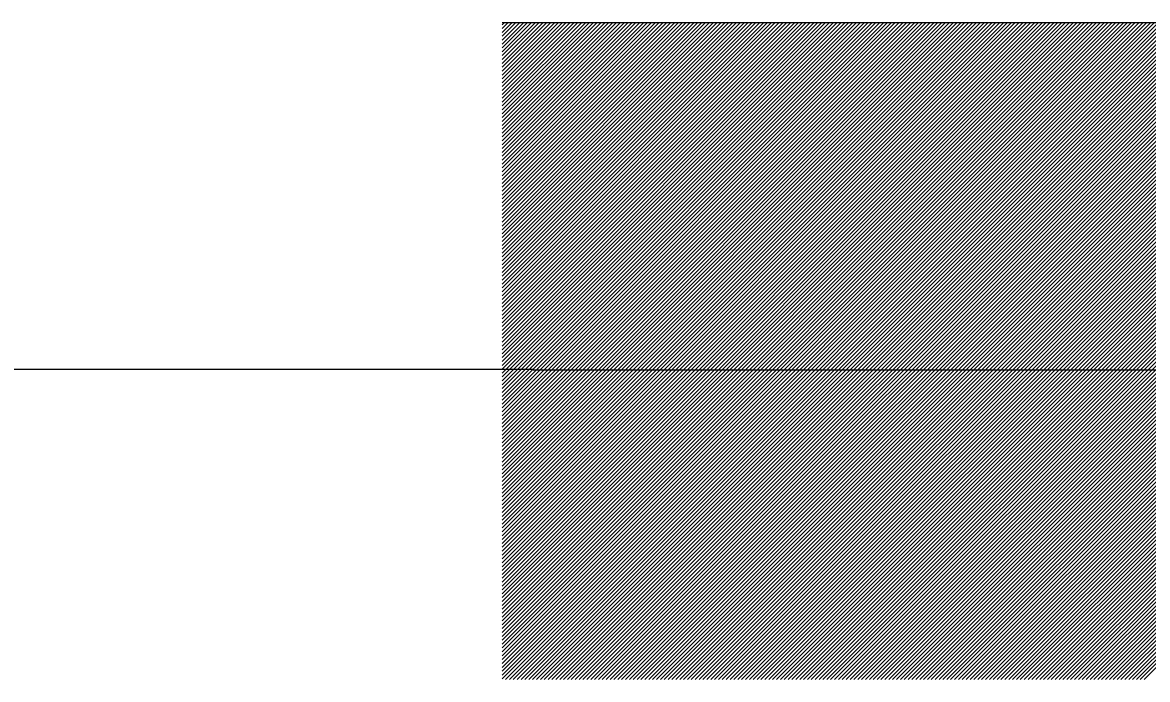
# Model space of a CAD drawing. Extents: x -28 to 822, y 61 to 665.
# Drawn here: x 472.96 to 478.1, y 191.49 to 194.49 of the extents above; entities that cross this region are included whole.
import ezdxf

# ---------------------------------------------------------------- set-up
doc = ezdxf.new("R2010")
doc.units = 0

# ---------------------------------------------------------------- blocks, each defined once
blk = doc.blocks.new('_X11')
for p, q in [((347.3356, 431.552), (350.3331, 434.5495)), ((347.3356, 431.5697), (350.3154, 434.5495)), ((347.3356, 431.5874), (350.2977, 434.5495)), ((347.3356, 431.605), (350.2801, 434.5495)), ((347.3356, 431.6227), (350.2624, 434.5495)), ((347.3356, 431.6404), (350.2447, 434.5495)), ((347.3356, 431.6581), (350.227, 434.5495)), ((347.3356, 431.6758), (350.2094, 434.5495)), ((347.3356, 431.6934), (350.1917, 434.5495)), ((347.3356, 431.7111), (350.174, 434.5495)), ((347.3356, 431.7288), (350.1563, 434.5495)), ((347.3356, 431.7465), (350.1386, 434.5495)), ((347.3356, 431.7641), (350.121, 434.5495)), ((347.3356, 431.7818), (350.1033, 434.5495)), ((347.3356, 431.7995), (350.0856, 434.5495)), ((347.3356, 431.8172), (350.0679, 434.5495)), ((347.3356, 431.8349), (350.0503, 434.5495)), ((347.3356, 431.8525), (350.0326, 434.5495)), ((347.3356, 431.8702), (350.0149, 434.5495)), ((347.3356, 431.8879), (349.9972, 434.5495)), ((347.3356, 431.9056), (349.9795, 434.5495)), ((347.3356, 431.9232), (349.9619, 434.5495)), ((347.3356, 431.9409), (349.9442, 434.5495)), ((347.3356, 431.9586), (349.9265, 434.5495)), ((347.3356, 431.9763), (349.9088, 434.5495)), ((347.3356, 431.994), (349.8912, 434.5495)), ((347.3356, 432.0116), (349.8735, 434.5495)), ((347.3356, 432.0293), (349.8558, 434.5495)), ((347.3356, 432.047), (349.8381, 434.5495)), ((347.3356, 432.0647), (349.8204, 434.5495)), ((347.3356, 432.0823), (349.8028, 434.5495)), ((347.3356, 432.1), (349.7851, 434.5495)), ((347.3356, 432.1177), (349.7674, 434.5495)), ((347.3356, 432.1354), (349.7497, 434.5495)), ((347.3356, 432.1531), (349.7321, 434.5495)), ((347.3356, 432.1707), (349.7144, 434.5495)), ((347.3356, 432.1884), (349.6967, 434.5495)), ((347.3356, 432.2061), (349.679, 434.5495)), ((347.3356, 432.2238), (349.6613, 434.5495)), ((347.3356, 432.2414), (349.6437, 434.5495)), ((347.3356, 432.2591), (349.626, 434.5495)), ((347.3356, 432.2768), (349.6083, 434.5495)), ((347.3356, 432.2945), (349.5906, 434.5495)), ((347.3356, 432.3122), (349.573, 434.5495)), ((347.3356, 432.3298), (349.5553, 434.5495)), ((347.3356, 432.3475), (349.5376, 434.5495)), ((347.3356, 432.3652), (349.5199, 434.5495)), ((347.3356, 432.3829), (349.5022, 434.5495)), ((347.3356, 432.4005), (349.4846, 434.5495)), ((347.3356, 432.4182), (349.4669, 434.5495)), ((347.3356, 432.4359), (349.4492, 434.5495)), ((347.3356, 432.4536), (349.4315, 434.5495)), ((347.3356, 432.4712), (349.4139, 434.5495)), ((347.3356, 432.4889), (349.3962, 434.5495)), ((347.3356, 432.5066), (349.3785, 434.5495)), ((347.3356, 432.5243), (349.3608, 434.5495)), ((347.3356, 432.542), (349.3431, 434.5495)), ((347.3356, 432.5596), (349.3255, 434.5495)), ((347.3356, 432.5773), (349.3078, 434.5495)), ((347.3356, 432.595), (349.2901, 434.5495)), ((347.3356, 432.6127), (349.2724, 434.5495)), ((347.3356, 432.6303), (349.2548, 434.5495)), ((347.3356, 432.648), (349.2371, 434.5495)), ((347.3356, 432.6657), (349.2194, 434.5495)), ((347.3356, 432.6834), (349.2017, 434.5495)), ((347.3356, 432.7011), (349.1841, 434.5495)), ((347.3356, 432.7187), (349.1664, 434.5495)), ((347.3356, 432.7364), (349.1487, 434.5495)), ((347.3356, 432.7541), (349.131, 434.5495)), ((347.3356, 432.7718), (349.1133, 434.5495)), ((347.3356, 432.7894), (349.0957, 434.5495)), ((347.3356, 432.8071), (349.078, 434.5495)), ((347.3356, 432.8248), (349.0603, 434.5495)), ((347.3356, 432.8425), (349.0426, 434.5495)), ((347.3356, 432.8602), (349.025, 434.5495)), ((347.3356, 432.8778), (349.0073, 434.5495)), ((347.3356, 432.8955), (348.9896, 434.5495)), ((347.3356, 432.9132), (348.9719, 434.5495)), ((347.3356, 432.9309), (348.9542, 434.5495)), ((347.3356, 432.9485), (348.9366, 434.5495)), ((347.3356, 432.9662), (348.9189, 434.5495)), ((347.3356, 432.9839), (348.9012, 434.5495)), ((347.3356, 433.0016), (348.8835, 434.5495)), ((347.3356, 433.0193), (348.8659, 434.5495)), ((347.3356, 433.0369), (348.8482, 434.5495)), ((347.3356, 433.0546), (348.8305, 434.5495)), ((347.3356, 433.0723), (348.8128, 434.5495)), ((347.3356, 433.09), (348.7951, 434.5495)), ((347.3356, 433.1076), (348.7775, 434.5495)), ((347.3356, 433.1253), (348.7598, 434.5495)), ((347.3356, 433.143), (348.7421, 434.5495)), ((347.3356, 433.1607), (348.7244, 434.5495)), ((347.3356, 433.1784), (348.7068, 434.5495)), ((347.3356, 433.196), (348.6891, 434.5495)), ((347.3356, 433.2137), (348.6714, 434.5495)), ((347.3356, 433.2314), (348.6537, 434.5495)), ((347.3356, 433.2491), (348.636, 434.5495)), ((347.3356, 433.2667), (348.6184, 434.5495)), ((347.3356, 433.2844), (348.6007, 434.5495)), ((347.3356, 433.3021), (348.583, 434.5495)), ((347.3356, 433.3198), (348.5653, 434.5495)), ((347.3356, 433.3375), (348.5477, 434.5495)), ((347.3356, 433.3551), (348.53, 434.5495)), ((347.3356, 433.3728), (348.5123, 434.5495)), ((347.3356, 433.3905), (348.4946, 434.5495)), ((347.3356, 433.4082), (348.4769, 434.5495)), ((347.3356, 433.4258), (348.4593, 434.5495)), ((347.3356, 433.4435), (348.4416, 434.5495)), ((347.3356, 433.4612), (348.4239, 434.5495)), ((347.3356, 433.4789), (348.4062, 434.5495)), ((347.3356, 433.4966), (348.3886, 434.5495)), ((347.3356, 433.5142), (348.3709, 434.5495)), ((347.3356, 433.5319), (348.3532, 434.5495)), ((347.3356, 433.5496), (348.3355, 434.5495)), ((347.3356, 433.5673), (348.3178, 434.5495)), ((347.3356, 433.5849), (348.3002, 434.5495)), ((347.3356, 433.6026), (348.2825, 434.5495)), ((347.3356, 433.6203), (348.2648, 434.5495)), ((347.3356, 433.638), (348.2471, 434.5495)), ((347.3356, 433.6557), (348.2295, 434.5495)), ((347.3356, 433.6733), (348.2118, 434.5495)), ((347.3356, 433.691), (348.1941, 434.5495)), ((347.3356, 433.7087), (348.1764, 434.5495)), ((347.3356, 433.7264), (348.1587, 434.5495)), ((347.3356, 433.744), (348.1411, 434.5495)), ((347.3356, 433.7617), (348.1234, 434.5495)), ((347.3356, 433.7794), (348.1057, 434.5495)), ((347.3356, 433.7971), (348.088, 434.5495)), ((347.3356, 433.8148), (348.0704, 434.5495)), ((347.3356, 433.8324), (348.0527, 434.5495)), ((347.3356, 433.8501), (348.035, 434.5495)), ((347.3356, 433.8678), (348.0173, 434.5495)), ((347.3356, 433.8855), (347.9996, 434.5495)), ((347.3356, 433.9031), (347.982, 434.5495)), ((347.3356, 433.9208), (347.9643, 434.5495)), ((347.3356, 433.9385), (347.9466, 434.5495)), ((347.3356, 433.9562), (347.9289, 434.5495)), ((347.3356, 433.9739), (347.9113, 434.5495)), ((347.3356, 433.9915), (347.8936, 434.5495)), ((347.3356, 434.0092), (347.8759, 434.5495)), ((347.3356, 434.0269), (347.8582, 434.5495)), ((347.3356, 434.0446), (347.8405, 434.5495)), ((347.3356, 434.0622), (347.8229, 434.5495)), ((347.3356, 434.0799), (347.8052, 434.5495)), ((347.3356, 434.0976), (347.7875, 434.5495)), ((347.3356, 434.1153), (347.7698, 434.5495)), ((347.3356, 434.133), (347.7522, 434.5495)), ((347.3356, 434.1506), (347.7345, 434.5495)), ((347.3356, 434.1683), (347.7168, 434.5495)), ((347.3356, 434.186), (347.6991, 434.5495)), ((347.3356, 434.2037), (347.6814, 434.5495)), ((347.3356, 434.2213), (347.6638, 434.5495)), ((347.3356, 434.239), (347.6461, 434.5495)), ((347.3356, 434.2567), (347.6284, 434.5495)), ((347.3356, 434.2744), (347.6107, 434.5495)), ((347.3356, 434.292), (347.5931, 434.5495)), ((347.3356, 434.3097), (347.5754, 434.5495)), ((347.3356, 434.3274), (347.5577, 434.5495)), ((347.3356, 434.3451), (347.54, 434.5495)), ((347.3356, 434.3628), (347.5223, 434.5495)), ((347.3356, 434.3804), (347.5047, 434.5495)), ((347.3356, 434.3981), (347.487, 434.5495)), ((347.3356, 434.4158), (347.4693, 434.5495)), ((347.3356, 434.4335), (347.4516, 434.5495)), ((347.3356, 434.4511), (347.434, 434.5495)), ((347.3356, 434.4688), (347.4163, 434.5495)), ((347.3356, 434.4865), (347.3986, 434.5495)), ((347.3356, 434.5042), (347.3809, 434.5495)), ((347.3356, 434.5219), (347.3633, 434.5495)), ((347.3356, 434.5395), (347.3456, 434.5495)), ((347.3508, 431.5495), (350.3508, 434.5495)), ((347.3685, 431.5495), (350.3685, 434.5495)), ((347.3861, 431.5495), (350.3861, 434.5495)), ((347.4038, 431.5495), (350.4038, 434.5495)), ((347.4215, 431.5495), (350.4215, 434.5495)), ((347.4392, 431.5495), (350.4392, 434.5495)), ((347.4568, 431.5495), (350.4568, 434.5495)), ((347.4745, 431.5495), (350.4745, 434.5495)), ((347.4922, 431.5495), (350.4922, 434.5495)), ((347.5099, 431.5495), (350.5099, 434.5495)), ((347.5276, 431.5495), (350.5276, 434.5495)), ((347.5452, 431.5495), (350.5452, 434.5495)), ((347.5629, 431.5495), (350.5629, 434.5495)), ((347.5806, 431.5495), (350.5806, 434.5495)), ((347.5983, 431.5495), (350.5983, 434.5495)), ((347.6159, 431.5495), (350.6159, 434.5495)), ((347.6336, 431.5495), (350.6336, 434.5495)), ((347.6513, 431.5495), (350.6513, 434.5495)), ((347.669, 431.5495), (350.669, 434.5495)), ((347.6867, 431.5495), (350.6867, 434.5495)), ((347.7043, 431.5495), (350.7043, 434.5495)), ((347.722, 431.5495), (350.722, 434.5495)), ((347.7397, 431.5495), (350.7397, 434.5495)), ((347.7574, 431.5495), (350.7574, 434.5495)), ((347.775, 431.5495), (350.775, 434.5495)), ((347.7927, 431.5495), (350.7927, 434.5495)), ((347.8104, 431.5495), (350.8104, 434.5495)), ((347.8281, 431.5495), (350.8281, 434.5495)), ((347.8458, 431.5495), (350.8458, 434.5495)), ((347.8634, 431.5495), (350.8634, 434.5495)), ((347.8811, 431.5495), (350.8811, 434.5495)), ((347.8988, 431.5495), (350.8988, 434.5495)), ((347.9165, 431.5495), (350.9165, 434.5495)), ((347.9341, 431.5495), (350.9341, 434.5495)), ((347.9518, 431.5495), (350.9518, 434.5495)), ((347.9695, 431.5495), (350.9695, 434.5495)), ((347.9872, 431.5495), (350.9872, 434.5495)), ((348.0049, 431.5495), (351.0049, 434.5495)), ((348.0225, 431.5495), (351.0225, 434.5495)), ((348.0402, 431.5495), (351.0402, 434.5495)), ((348.0579, 431.5495), (351.0579, 434.5495)), ((348.0756, 431.5495), (351.0756, 434.5495)), ((348.0932, 431.5495), (351.0932, 434.5495)), ((348.1109, 431.5495), (351.1109, 434.5495)), ((348.1286, 431.5495), (351.1286, 434.5495)), ((348.1463, 431.5495), (351.1463, 434.5495)), ((348.1639, 431.5495), (351.1639, 434.5495)), ((348.1816, 431.5495), (351.1816, 434.5495)), ((348.1993, 431.5495), (351.1993, 434.5495)), ((348.217, 431.5495), (351.217, 434.5495)), ((348.2347, 431.5495), (351.2347, 434.5495)), ((348.2523, 431.5495), (351.2523, 434.5495)), ((348.27, 431.5495), (351.27, 434.5495)), ((348.2877, 431.5495), (351.2877, 434.5495)), ((348.3054, 431.5495), (351.3054, 434.5495)), ((348.323, 431.5495), (351.323, 434.5495)), ((348.3407, 431.5495), (351.3407, 434.5495)), ((348.3584, 431.5495), (351.3584, 434.5495)), ((348.3761, 431.5495), (351.3761, 434.5495)), ((348.3938, 431.5495), (351.3938, 434.5495)), ((348.4114, 431.5495), (351.4114, 434.5495)), ((348.4291, 431.5495), (351.4291, 434.5495)), ((348.4468, 431.5495), (351.4468, 434.5495)), ((348.4645, 431.5495), (351.4645, 434.5495)), ((348.4821, 431.5495), (351.4821, 434.5495)), ((348.4998, 431.5495), (351.4998, 434.5495)), ((348.5175, 431.5495), (351.5175, 434.5495)), ((348.5352, 431.5495), (351.5352, 434.5495)), ((348.5529, 431.5495), (351.5529, 434.5495)), ((348.5705, 431.5495), (351.5705, 434.5495)), ((348.5882, 431.5495), (351.5882, 434.5495)), ((348.6059, 431.5495), (351.6059, 434.5495)), ((348.6236, 431.5495), (351.6236, 434.5495)), ((348.6412, 431.5495), (351.6412, 434.5495)), ((348.6589, 431.5495), (351.6589, 434.5495)), ((348.6766, 431.5495), (351.6766, 434.5495)), ((348.6943, 431.5495), (351.6943, 434.5495)), ((348.712, 431.5495), (351.712, 434.5495)), ((348.7296, 431.5495), (351.7296, 434.5495)), ((348.7473, 431.5495), (351.7473, 434.5495)), ((348.765, 431.5495), (351.765, 434.5495)), ((348.7827, 431.5495), (351.7827, 434.5495)), ((348.8003, 431.5495), (351.8003, 434.5495)), ((348.818, 431.5495), (351.818, 434.5495)), ((348.8357, 431.5495), (351.8357, 434.5495)), ((348.8534, 431.5495), (351.8534, 434.5495)), ((348.8711, 431.5495), (351.8711, 434.5495)), ((348.8887, 431.5495), (351.8887, 434.5495)), ((348.9064, 431.5495), (351.9064, 434.5495)), ((348.9241, 431.5495), (351.9241, 434.5495)), ((348.9418, 431.5495), (351.9418, 434.5495)), ((348.9594, 431.5495), (351.9594, 434.5495)), ((348.9771, 431.5495), (351.9771, 434.5495)), ((348.9948, 431.5495), (351.9948, 434.5495)), ((349.0125, 431.5495), (352.0125, 434.5495)), ((349.0302, 431.5495), (352.0302, 434.5495)), ((349.0478, 431.5495), (352.0478, 434.5495)), ((349.0655, 431.5495), (352.0655, 434.5495)), ((349.0832, 431.5495), (352.0832, 434.5495)), ((349.1009, 431.5495), (352.1009, 434.5495)), ((349.1185, 431.5495), (352.1185, 434.5495)), ((349.1362, 431.5495), (352.1362, 434.5495)), ((349.1539, 431.5495), (352.1539, 434.5495)), ((349.1716, 431.5495), (352.1716, 434.5495)), ((349.1893, 431.5495), (352.1893, 434.5495)), ((349.2069, 431.5495), (352.2069, 434.5495)), ((349.2246, 431.5495), (352.2246, 434.5495)), ((349.2423, 431.5495), (352.2423, 434.5495)), ((349.26, 431.5495), (352.26, 434.5495)), ((349.2776, 431.5495), (352.2776, 434.5495)), ((349.2953, 431.5495), (352.2953, 434.5495)), ((349.313, 431.5495), (352.313, 434.5495)), ((349.3307, 431.5495), (352.3307, 434.5495)), ((349.3484, 431.5495), (352.3484, 434.5495)), ((349.366, 431.5495), (352.366, 434.5495)), ((349.3837, 431.5495), (352.3837, 434.5495)), ((349.4014, 431.5495), (352.4014, 434.5495)), ((349.4191, 431.5495), (352.4191, 434.5495)), ((349.4367, 431.5495), (352.4367, 434.5495)), ((349.4544, 431.5495), (352.4544, 434.5495)), ((349.4721, 431.5495), (352.4721, 434.5495)), ((349.4898, 431.5495), (352.4898, 434.5495)), ((349.5075, 431.5495), (352.5075, 434.5495)), ((349.5251, 431.5495), (352.5251, 434.5495)), ((349.5428, 431.5495), (352.5428, 434.5495)), ((349.5605, 431.5495), (352.5605, 434.5495)), ((349.5782, 431.5495), (352.5782, 434.5495)), ((349.5958, 431.5495), (352.5958, 434.5495)), ((349.6135, 431.5495), (352.6135, 434.5495)), ((349.6312, 431.5495), (352.6312, 434.5495)), ((349.6489, 431.5495), (352.6489, 434.5495)), ((349.6666, 431.5495), (352.6666, 434.5495)), ((349.6842, 431.5495), (352.6842, 434.5495)), ((349.7019, 431.5495), (352.7019, 434.5495)), ((349.7196, 431.5495), (352.7196, 434.5495)), ((349.7373, 431.5495), (352.7373, 434.5495)), ((349.7549, 431.5495), (352.7549, 434.5495)), ((349.7726, 431.5495), (352.7726, 434.5495)), ((349.7903, 431.5495), (352.7903, 434.5495)), ((349.808, 431.5495), (352.808, 434.5495)), ((349.8257, 431.5495), (352.8257, 434.5495)), ((349.8433, 431.5495), (352.8433, 434.5495)), ((349.861, 431.5495), (352.861, 434.5495)), ((349.8787, 431.5495), (352.8787, 434.5495)), ((349.8964, 431.5495), (352.8964, 434.5495)), ((349.914, 431.5495), (352.914, 434.5495)), ((349.9317, 431.5495), (352.9317, 434.5495)), ((349.9494, 431.5495), (352.9494, 434.5495)), ((349.9671, 431.5495), (352.9671, 434.5495)), ((349.9847, 431.5495), (352.9847, 434.5495)), ((350.0024, 431.5495), (353.0024, 434.5495)), ((350.0201, 431.5495), (353.0201, 434.5495)), ((350.0378, 431.5495), (353.0378, 434.5495)), ((350.0555, 431.5495), (353.0555, 434.5495)), ((350.0731, 431.5495), (353.0731, 434.5495)), ((350.0908, 431.5495), (353.0908, 434.5495)), ((350.1085, 431.5495), (353.1085, 434.5495)), ((350.1262, 431.5495), (353.1262, 434.5495)), ((350.1438, 431.5495), (353.1438, 434.5495)), ((350.1615, 431.5495), (353.1615, 434.5495)), ((350.1792, 431.5495), (353.1792, 434.5495)), ((350.1969, 431.5495), (353.1969, 434.5495)), ((350.2146, 431.5495), (353.2146, 434.5495)), ((350.2322, 431.5495), (353.2322, 434.5495)), ((350.2499, 431.5495), (353.2499, 434.5495)), ((350.2676, 431.5495), (353.2676, 434.5495))]:
    blk.add_line(p, q)

msp = doc.modelspace()

# ---------------------------------------------------------------- linework, layer by layer
for p, q in [((475.1506, 194.4896), (483.1506, 194.4896)), ((475.292, 192.9058), (472.4418, 192.9058)), ((483.292, 192.9023), (475.292, 192.9023))]:
    msp.add_line(p, q)

# ---------------------------------------------------------------- block references
msp.add_blockref('_X11', (127.815, -240.0599))

doc.saveas('drawing.dxf')
